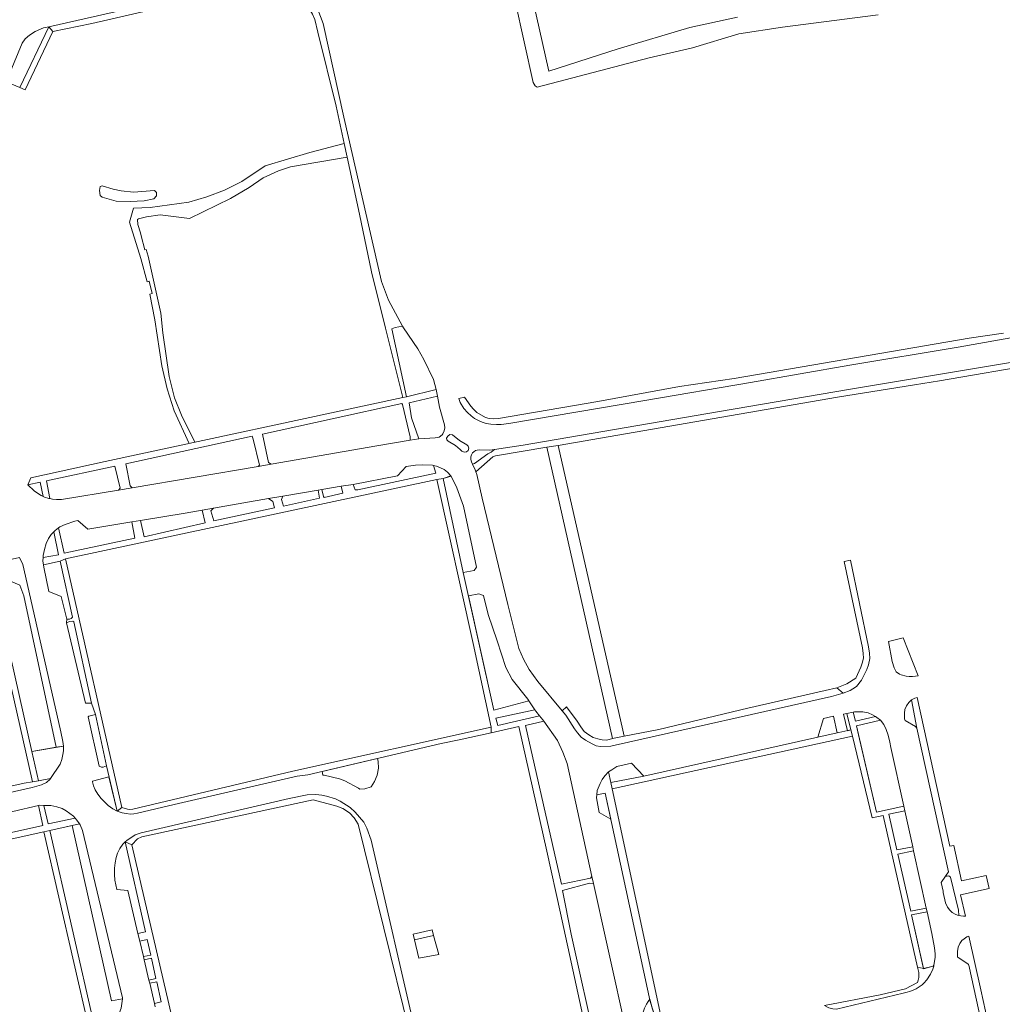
# Model space of a CAD drawing. Header units: metres. Extents: x 209813 to 223847, y 571801 to 587119.
# Tile 301 of 656: x 220586 to 220837, y 575829 to 576081. Entities that reach past the tile are written whole.
import ezdxf

# ---------------------------------------------------------------- set-up
doc = ezdxf.new("R2010")
doc.units = ezdxf.units.M
for name, color, linetype, lineweight in [('B-RO-GR-BEPLANTING_CULTUUR_BOSPLANTSOEN-GV', 8, 'Continuous', 0), ('B-RO-GR-BEPLANTING_CULTUUR_HEESTERS-GV', 8, 'Continuous', 0), ('B-RO-OG-TERREIN_CULTUURSCHEIDING-GV', 8, 'Continuous', 0), ('B-RO-OG-WATER_GREPPEL-GV', 8, 'Continuous', 0), ('B-RO-VH-VERHARDING_TEGEL-GV', 8, 'Continuous', 0)]:
    doc.layers.add(name, color=color, linetype=linetype, lineweight=lineweight)

msp = doc.modelspace()

# ---------------------------------------------------------------- linework, layer by layer
at = {"layer": 'B-RO-GR-BEPLANTING_CULTUUR_BOSPLANTSOEN-GV', "flags": 128}
msp.add_lwpolyline([(220703.234, 576147.4), (220721.224, 576067.499), (220738.918, 576073.202), (220757.169, 576078.586), (220769.394, 576081.235)], dxfattribs=at)
for points in [[(220578.471, 575941.646), (220589.289, 575893.791), (220595.536, 575894.882), (220587.256, 575933.519), (220586.263, 575936.279), (220583.724, 575937.383), (220582.068, 575938.487), (220580.743, 575940.143), (220580.059, 575941.999)], [(220605.924, 575820.683), (220607.15, 575821.299), (220608.555, 575822.305), (220609.797, 575823.35), (220610.643, 575824.524), (220612.125, 575828.305), (220612.432, 575830.713), (220609.592, 575830.145), (220599.599, 575874.935), (220593.867, 575873.66), (220605.32, 575823.657)]]:
    msp.add_lwpolyline(points, close=True, dxfattribs=at)
at = {"layer": 'B-RO-GR-BEPLANTING_CULTUUR_HEESTERS-GV', "flags": 128}
for points in [[(220586.258, 576063.266), (220593.627, 576078.809), (220592.237, 576078.499), (220590.162, 576077.599), (220588.672, 576076.669), (220587.592, 576075.734), (220586.797, 576074.597), (220582.787, 576064.759)], [(220683.9, 576002.349), (220682.006, 576002.036), (220681.169, 576001.696), (220684.914, 575984.321), (220692.457, 575986.21), (220691.791, 575988.757), (220689.317, 575993.885), (220687.764, 575996.601), (220684.134, 576001.927)], [(220694.136, 575974.876), (220694.534, 575975.624), (220694.654, 575976.457), (220694.612, 575977.229), (220693.363, 575981.747), (220692.85, 575984.484), (220685.608, 575982.784), (220686.217, 575979.006), (220688.059, 575973.59), (220692.201, 575973.893), (220693.261, 575974.032), (220694.014, 575974.646)], [(220700.648, 575970.649), (220700.775, 575971.255), (220700.667, 575971.742), (220700.31, 575972.106), (220698.417, 575973.158), (220696.627, 575974.657), (220695.918, 575974.702), (220695.442, 575974.333), (220695.137, 575973.789), (220695.195, 575973.353), (220695.503, 575973.001), (220697.396, 575971.912), (220698.606, 575970.929), (220699.037, 575970.476), (220699.582, 575970.197), (220700.217, 575970.302)], [(220701.735, 575967.125), (220702.269, 575967.317), (220705.685, 575969.768), (220706.488, 575970.257), (220707.322, 575970.889), (220706.177, 575970.727), (220703.525, 575970.806), (220702.973, 575970.754), (220702.519, 575970.615), (220702.086, 575970.328), (220701.726, 575970.016), (220701.474, 575969.543), (220701.319, 575969.032), (220701.295, 575968.36), (220701.481, 575967.733)], [(220684.841, 575966.566), (220682.608, 575964.208), (220671.258, 575962), (220671.806, 575960.596), (220672.478, 575960.614), (220692.359, 575964.856), (220691.815, 575966.824), (220691.558, 575966.893), (220688.995, 575966.956), (220687.24, 575966.899)], [(220702.776, 575940.845), (220699.405, 575956.421), (220697.772, 575961.08), (220696.284, 575964.089), (220694.275, 575963.53), (220699.398, 575939.465), (220702.151, 575940.014)], [(220663.322, 575960.692), (220663.699, 575958.935), (220663.933, 575958.647), (220668.661, 575959.719), (220668.22, 575961.509)], [(220653.353, 575959.019), (220652.975, 575958.123), (220653.556, 575956.424), (220662.687, 575958.485), (220662.347, 575960.525)], [(220649.691, 575958.406), (220635.666, 575955.94), (220634.988, 575955.255), (220635.733, 575952.709), (220651.249, 575955.999), (220650.78, 575957.659)], [(220616.988, 575952.775), (220617.994, 575948.569), (220633.501, 575952.196), (220632.763, 575955.427), (220628.388, 575954.657)], [(220614.849, 575952.422), (220603.627, 575950.569), (220601.019, 575952.778), (220600.25, 575952.594), (220597.815, 575951.772), (220596.44, 575951.139), (220596.091, 575950.875), (220597.556, 575944.419), (220615.577, 575948.282)], [(220704.539, 575933.623), (220703.364, 575934.027), (220700.709, 575933.514), (220707.143, 575904.358), (220716.109, 575906.723), (220715.821, 575907.146), (220711.889, 575912.188), (220710.253, 575915.279), (220708.044, 575922.047), (220705.759, 575928.741)], [(220807.91, 575921.854), (220808.836, 575916.782), (220809.299, 575915.209), (220809.869, 575914.135), (220810.655, 575913.584), (220811.104, 575913.369), (220812.359, 575913.043), (220813.164, 575912.944), (220813.971, 575912.931), (220814.792, 575913.003), (220815.418, 575913.152), (220811.613, 575922.864)], [(220813.797, 575906.964), (220813.118, 575906.328), (220812.504, 575905.445), (220812.099, 575904.571), (220812.009, 575903.557), (220812.011, 575902.187), (220812.128, 575901.695), (220814.817, 575900.234), (220815.152, 575899.776)], [(220717.656, 575904.449), (220707.67, 575902.324), (220708.187, 575900.49), (220718.85, 575902.932), (220717.893, 575904.1)], [(220798.915, 575903.857), (220799.454, 575901.528), (220804.596, 575902.721), (220803.82, 575903.189), (220802.703, 575903.66), (220801.3, 575903.939), (220799.184, 575903.913)], [(220793.818, 575902.799), (220791.304, 575902.248), (220789.857, 575897.472), (220794.768, 575898.539)], [(220796.444, 575903.344), (220797.398, 575899.11), (220798.302, 575899.306), (220797.293, 575903.52)], [(220800.252, 575898.089), (220804.835, 575878.338), (220811.79, 575879.875), (220808.491, 575894.857), (220808.244, 575896.194), (220807.772, 575898), (220807.258, 575899.464), (220806.666, 575900.697), (220805.811, 575901.771), (220799.724, 575900.359)], [(220597.351, 575895.206), (220589.289, 575893.791), (220590.97, 575886.357), (220594.076, 575886.889), (220596.5, 575890.603), (220596.96, 575891.731), (220597.247, 575893.035), (220597.381, 575894.005)], [(220673.031, 575884.196), (220674.283, 575884.292), (220675.857, 575884.824), (220676.754, 575886.184), (220677.393, 575887.783), (220677.734, 575889.571), (220677.702, 575891.277), (220677.496, 575891.999), (220663.369, 575888.716), (220663.588, 575887.757), (220663.864, 575887.733), (220667.812, 575886.809), (220669.163, 575886.285), (220672.655, 575884.458)], [(220742.306, 575890.827), (220738.577, 575889.958), (220737.263, 575889.166), (220736.47, 575888.583), (220737.048, 575885.885), (220745.419, 575887.517)], [(220735.599, 575883.219), (220733.429, 575882.792), (220733.416, 575881.976), (220734.09, 575878.21), (220737.034, 575876.572)], [(220600.398, 575876.771), (220599.938, 575877.289), (220598.085, 575878.702), (220597.02, 575879.26), (220595.681, 575879.697), (220594.141, 575880.024), (220592.391, 575880.072), (220593.472, 575875.388)], [(220812.048, 575878.703), (220808.002, 575877.809), (220810.047, 575868.677), (220814.073, 575869.51)], [(220813.551, 575853.025), (220817.521, 575853.855), (220814.298, 575868.486), (220810.283, 575867.62)], [(220821.339, 575860.353), (220821.826, 575858.192), (220821.857, 575857.812), (220822.438, 575855.197), (220822.934, 575854.076), (220823.544, 575853.284), (220824.159, 575852.711), (220824.873, 575852.259), (220825.493, 575852.004), (220825.815, 575851.952), (220825.734, 575853.285), (220823.743, 575861.708), (220823.296, 575862.094), (220822.818, 575862.016), (220822.464, 575862.022)], [(220746.996, 575830.574), (220746.588, 575830.024), (220746.135, 575829.286), (220745.642, 575828.303), (220745.325, 575827.289), (220747.175, 575823.288), (220747.549, 575822.811), (220747.929, 575823.019), (220748.663, 575823.777), (220748.673, 575824.364), (220748.517, 575825.284), (220747.656, 575828.025)]]:
    msp.add_lwpolyline(points, close=True, dxfattribs=at)
for points in [[(220817.74, 575852.863), (220813.761, 575852.089), (220816.839, 575838.356), (220818.962, 575838.907)], [(220819.497, 575839.294), (220819.782, 575841.229), (220819.784, 575842.209), (220819.653, 575843.676), (220818.959, 575847.328), (220817.74, 575852.863)]]:
    msp.add_lwpolyline(points, dxfattribs=at)
at = {"layer": 'B-RO-OG-TERREIN_CULTUURSCHEIDING-GV', "flags": 128}
for points in [[(220769.394, 576081.235), (220757.169, 576078.586), (220738.918, 576073.202), (220721.224, 576067.499), (220703.234, 576147.4)], [(220712.653, 576085.355), (220717.19, 576064.603), (220717.715, 576063.726), (220718.206, 576063.398), (220746.786, 576070.862), (220757.897, 576073.445), (220769.684, 576076.984), (220780.817, 576078.662), (220805.245, 576081.836)]]:
    msp.add_lwpolyline(points, dxfattribs=at)
for points in [[(220685.845, 575973.274), (220685.869, 575974.131), (220683.874, 575982.415), (220683.702, 575982.641), (220648.191, 575974.848), (220649.673, 575967.577), (220650.411, 575967.14), (220677.345, 575971.828)], [(220647.067, 575966.565), (220647.364, 575966.904), (220645.814, 575973.578), (220645.547, 575974.302), (220613.279, 575967.248), (220614.38, 575961.611), (220614.937, 575961.137)], [(220724.626, 575904.205), (220725.697, 575905.218), (220728.475, 575901.589), (220729.356, 575900.107), (220730.242, 575898.906), (220731.403, 575898.08), (220732.566, 575897.425), (220733.735, 575897.064), (220734.807, 575896.826), (220736.004, 575896.721), (220737.493, 575897.114), (220720.67, 575971.453), (220707.585, 575969.309), (220706.945, 575969.051), (220702.567, 575965.215), (220702.811, 575964.531), (220704.216, 575958.442), (220710.723, 575931.342), (220713.55, 575920.141), (220714.716, 575917.419), (220716.238, 575914.741), (220718.426, 575911.647)], [(220596.834, 575958.142), (220611.424, 575960.544), (220611.835, 575961.052), (220610.498, 575966.679), (220593.073, 575962.859), (220593.864, 575958.353), (220594.594, 575958.214), (220595.552, 575958.142)], [(220588.285, 575961.885), (220589.912, 575960.353), (220590.751, 575959.722), (220591.642, 575959.153), (220592.181, 575958.896), (220591.464, 575962.54)], [(220592.172, 575943.324), (220596.107, 575944.049), (220594.889, 575949.874), (220594.255, 575949.22), (220593.547, 575948.144), (220592.999, 575946.868), (220592.511, 575945.392), (220592.209, 575943.864)], [(220586.119, 575943.344), (220580.059, 575941.999), (220580.743, 575940.143), (220582.068, 575938.487), (220583.724, 575937.383), (220586.263, 575936.279), (220587.256, 575933.519), (220595.536, 575894.882), (220597.351, 575895.206), (220597.206, 575896.371), (220596.695, 575898.803), (220587.284, 575940.479), (220586.983, 575941.527)], [(220598.243, 575927.611), (220598.89, 575927.605), (220599.365, 575927.799), (220599.704, 575928.132), (220596.551, 575942.426), (220592.239, 575941.483), (220592.328, 575940.876), (220593.659, 575934.64), (220596.758, 575933.364)], [(220598.146, 575926.617), (220602.967, 575906.157), (220604.535, 575906.154), (220600.04, 575926.896), (220599.731, 575927.086), (220598.897, 575927.032)], [(220603.83, 575902.838), (220603.703, 575902.653), (220606.501, 575890.042), (220607.108, 575889.837), (220607.494, 575889.833), (220608.386, 575890.159), (220605.539, 575903.256)], [(220719.957, 575901.53), (220715.268, 575900.431), (220724.417, 575859.965), (220731.85, 575861.458), (220732.221, 575861.889), (220725.885, 575890.74), (220724.807, 575893.676), (220723.431, 575896.627)], [(220608.938, 575887.342), (220604.747, 575886.269), (220604.755, 575886.065), (220605.019, 575885.016), (220605.469, 575884.029), (220606.143, 575882.952), (220607.003, 575881.823), (220608.751, 575880.001), (220609.987, 575879.154), (220611.113, 575878.571)], [(220576.46, 575875.166), (220577.139, 575871.581), (220592.111, 575874.966), (220590.976, 575880.039), (220577.786, 575876.998)], [(220601.451, 575875.347), (220599.599, 575874.935), (220609.592, 575830.145), (220612.432, 575830.713), (220612.463, 575830.953), (220602.204, 575873.682), (220601.645, 575875.057)], [(220613.151, 575870.714), (220612.548, 575870.168), (220611.777, 575869.08), (220611.193, 575867.879), (220610.783, 575866.75), (220610.533, 575865.421), (220610.408, 575864.066), (220610.391, 575862.436), (220610.488, 575860.929), (220611.024, 575858.573), (220613.772, 575858.357), (220616.377, 575847.35), (220618.299, 575847.781)], [(220741.605, 575819.43), (220735.892, 575845.176), (220732.617, 575860.087), (220731.613, 575860.191), (220724.699, 575858.307), (220726.914, 575847.208), (220733.499, 575817.72)], [(220691.817, 575846.871), (220686.937, 575845.747), (220688.015, 575841.085), (220693.134, 575841.973)], [(220617.763, 575841.489), (220619.627, 575841.865), (220618.733, 575845.85), (220616.832, 575845.424)], [(220617.958, 575840.668), (220619.186, 575835.479), (220620.977, 575835.852), (220619.813, 575841.036)], [(220620.597, 575829.514), (220622.302, 575829.949), (220621.159, 575835.043), (220619.382, 575834.647)]]:
    msp.add_lwpolyline(points, close=True, dxfattribs=at)
at = {"layer": 'B-RO-OG-WATER_GREPPEL-GV', "flags": 128}
msp.add_lwpolyline([(220615.228, 576036.557), (220612.107, 576036.936), (220610.088, 576037.378), (220607.219, 576038.224), (220606.701, 576038.043), (220606.547, 576037.025), (220606.725, 576035.772), (220607.225, 576035.285), (220610.861, 576034.303), (220614.367, 576034.189), (220617.975, 576034.342), (220620.448, 576034.867), (220621.069, 576035.633), (220621.072, 576036.518), (220620.573, 576037.037)], close=True, dxfattribs=at)
at = {"layer": 'B-RO-VH-VERHARDING_TEGEL-GV', "flags": 128}
for points in [[(220684.914, 575984.321), (220681.169, 576001.696), (220682.006, 576002.036), (220683.9, 576002.349), (220680.297, 576009.023), (220678.503, 576013.782), (220668.896, 576055.746), (220663.636, 576079.62), (220662.316, 576083.23), (220661.262, 576084.797), (220660.179, 576086.027), (220657.49, 576088.369), (220656.129, 576089.217), (220654.755, 576089.915), (220653.465, 576090.364), (220652.137, 576090.688), (220648.927, 576090.87), (220644.816, 576090.464), (220628.126, 576086.65), (220610.524, 576082.584), (220593.627, 576078.809)], [(220594.692, 576077.554), (220604.646, 576079.659), (220639.824, 576087.838), (220647.354, 576089.069), (220648.699, 576089.217), (220651.399, 576089.178), (220652.567, 576088.954), (220653.659, 576088.644), (220654.848, 576088.085), (220658.146, 576085.625), (220659.107, 576084.644), (220660.147, 576083.301), (220660.935, 576082.049), (220661.544, 576080.662), (220662.317, 576077.404), (220666.945, 576058.504), (220669.001, 576048.964)], [(220630.932, 575972.764), (220627.486, 575979.695), (220625.721, 575984.111), (220624.356, 575989.53), (220622.726, 576000.718), (220622.205, 576005.716), (220621.512, 576008.802), (220619.017, 576020.21), (220618.457, 576021.928), (220618.16, 576021.892), (220617.171, 576025.443), (220617.066, 576026.199), (220616.364, 576028.356), (220616.238, 576029.647), (220616.553, 576029.809), (220618.581, 576030.314), (220622.071, 576030.756), (220629.528, 576029.888), (220640.018, 576034.993), (220644.738, 576037.745), (220648.358, 576040.243), (220652.2, 576041.992), (220655.26, 576043.057), (220669.74, 576045.533), (220669.001, 576048.964), (220660.225, 576046.667), (220648.848, 576043.292), (220642.875, 576039.341), (220638.491, 576037.082), (220633.995, 576035.413), (220629.325, 576034.064), (220619.476, 576032.687), (220615.221, 576032.5), (220614.181, 576028.884), (220617.104, 576019.67), (220618.691, 576013.71), (220619.256, 576013.838), (220619.965, 576010.711), (220619.433, 576010.59), (220620.674, 576004.003), (220622.447, 575992.225), (220623.812, 575986.407), (220625.654, 575980.78), (220629.422, 575972.44)], [(220669.74, 576045.533), (220672.879, 576030.961), (220675.952, 576016.248), (220679.579, 576001.859), (220683.979, 575984.169)], [(220837.217, 576000.604), (220828.464, 575999.299), (220768.544, 575989.01), (220754.582, 575986.94), (220733.723, 575983.166), (220708.388, 575978.775), (220707.042, 575978.736), (220705.991, 575978.814), (220705.066, 575979.086), (220702.885, 575980.345), (220701.993, 575981.179), (220701.296, 575981.936), (220699.719, 575984.261), (220698.276, 575983.893), (220698.585, 575982.922), (220699.526, 575981.39), (220700.438, 575980.336), (220701.403, 575979.464), (220702.273, 575978.838), (220703.279, 575978.271), (220704.214, 575977.877), (220705.249, 575977.567), (220706.42, 575977.34), (220707.849, 575977.255), (220709.085, 575977.272), (220711.021, 575977.509), (220745.719, 575983.428), (220772.664, 575987.967), (220797.981, 575992.399), (220825.662, 575997.013), (220852.068, 576001.684)], [(220873.379, 575999.33), (220861.848, 575997.374), (220853.151, 575995.681), (220838.526, 575993.061), (220797.71, 575986.251), (220761.294, 575979.982), (220714.638, 575972.044), (220707.322, 575970.889)], [(220723.627, 575971.959), (220754.087, 575977.179), (220794.88, 575984.247), (220814.517, 575987.392), (220820.906, 575988.455), (220846.685, 575992.844), (220853.444, 575994.057), (220862.67, 575995.84), (220873.994, 575997.767)], [(220707.322, 575970.889), (220706.488, 575970.257), (220705.685, 575969.768), (220702.269, 575967.317), (220701.735, 575967.125), (220702.39, 575965.712), (220702.567, 575965.215), (220706.945, 575969.051), (220707.585, 575969.309), (220720.67, 575971.453)], [(220694.275, 575963.53), (220696.235, 575964.182), (220695.349, 575965.125), (220694.534, 575965.755), (220693.568, 575966.25), (220692.576, 575966.621), (220691.815, 575966.824), (220692.359, 575964.856), (220672.478, 575960.614), (220671.806, 575960.596), (220671.258, 575962), (220668.22, 575961.509), (220668.661, 575959.719), (220663.933, 575958.647), (220663.699, 575958.935), (220663.322, 575960.692), (220662.347, 575960.525), (220662.687, 575958.485), (220653.556, 575956.424), (220652.975, 575958.123), (220653.353, 575959.019), (220649.691, 575958.406), (220650.78, 575957.659), (220651.249, 575955.999), (220635.733, 575952.709), (220634.988, 575955.255), (220635.666, 575955.94), (220632.763, 575955.427), (220633.501, 575952.196), (220617.994, 575948.569), (220616.988, 575952.775), (220614.849, 575952.422), (220615.577, 575948.282), (220597.556, 575944.419), (220596.091, 575950.875), (220595.223, 575950.218), (220594.889, 575949.874), (220596.107, 575944.049), (220592.172, 575943.324), (220592.107, 575942.384), (220592.239, 575941.483), (220596.551, 575942.426)], [(220597.872, 575943.031), (220692.654, 575963.26)], [(220733.499, 575817.72), (220726.914, 575847.208), (220724.699, 575858.307), (220731.613, 575860.191), (220732.617, 575860.087), (220732.221, 575861.889), (220731.85, 575861.458), (220724.417, 575859.965), (220715.268, 575900.431), (220719.957, 575901.53), (220719.701, 575901.892), (220718.85, 575902.932), (220708.187, 575900.49), (220707.67, 575902.324), (220717.656, 575904.449), (220716.109, 575906.723), (220707.143, 575904.358), (220699.398, 575939.465), (220694.275, 575963.53), (220692.654, 575963.26), (220701.889, 575921.4), (220706.526, 575899.984), (220706.508, 575898.619), (220713.548, 575900.187), (220720.744, 575868.403), (220724.155, 575852.513), (220731.801, 575817.766)], [(220612.281, 575879.504), (220597.872, 575943.031), (220596.551, 575942.426), (220599.704, 575928.132), (220599.365, 575927.799), (220598.89, 575927.605), (220598.243, 575927.611), (220598.146, 575926.617), (220598.897, 575927.032), (220599.731, 575927.086), (220600.04, 575926.896), (220604.535, 575906.154), (220605.539, 575903.256), (220608.386, 575890.159), (220611.113, 575878.571)], [(220794.685, 575910.052), (220791.727, 575909.403), (220772.035, 575904.905), (220749.27, 575899.418), (220740.437, 575897.69)], [(220737.493, 575897.114), (220736.004, 575896.721), (220734.807, 575896.826), (220733.735, 575897.064), (220732.566, 575897.425), (220731.403, 575898.08), (220730.242, 575898.906), (220729.356, 575900.107), (220728.475, 575901.589), (220725.697, 575905.218), (220724.626, 575904.205), (220725.576, 575903.055), (220727.795, 575899.594), (220728.524, 575898.567), (220729.486, 575897.512), (220730.598, 575896.699), (220732.258, 575895.754), (220733.314, 575895.297), (220734.425, 575895.12), (220737.067, 575895.15), (220738.111, 575895.415), (220793.304, 575907.873), (220796.363, 575908.692)], [(220816.833, 575838.384), (220813.761, 575852.089), (220817.74, 575852.863), (220817.521, 575853.855), (220813.551, 575853.025), (220810.283, 575867.62), (220814.298, 575868.486), (220814.073, 575869.51), (220810.047, 575868.677), (220808.002, 575877.809), (220812.048, 575878.703), (220811.79, 575879.875), (220804.835, 575878.338), (220799.724, 575900.359), (220805.811, 575901.771), (220804.947, 575902.51), (220804.596, 575902.721), (220799.454, 575901.528), (220798.915, 575903.857), (220797.293, 575903.52), (220798.302, 575899.306)], [(220706.526, 575899.984), (220655.885, 575888.809), (220615.114, 575879.065), (220614.243, 575879.049), (220613.671, 575879.129), (220612.281, 575879.504), (220611.113, 575878.571), (220612.367, 575878.184), (220613.373, 575877.95), (220614.492, 575877.852), (220615.339, 575877.893), (220616.249, 575878.033), (220625.655, 575880.29), (220657.041, 575887.503), (220659.746, 575887.874), (220693.75, 575895.879), (220698.339, 575896.799), (220706.508, 575898.619)], [(220798.676, 575897.744), (220803.682, 575876.854), (220806.538, 575877.485), (220815.313, 575838.782)], [(220540.513, 575783.932), (220539.63, 575787.707), (220538.998, 575787.562), (220530.036, 575826.927), (220531.955, 575829.859), (220530.71, 575835.332), (220526.701, 575853.213), (220523.237, 575869.336), (220540.558, 575873.409), (220551.703, 575876.076), (220569.412, 575880.124), (220589.346, 575884.602), (220591.742, 575885.325), (220593.068, 575885.934), (220593.972, 575886.733), (220594.076, 575886.889), (220590.97, 575886.357)], [(220737.048, 575885.885), (220736.47, 575888.583), (220735.538, 575887.629), (220734.847, 575886.705), (220734.283, 575885.668), (220733.557, 575883.857), (220733.429, 575882.792), (220735.599, 575883.219), (220747.114, 575830.028), (220748.251, 575826.242), (220748.517, 575825.284), (220748.673, 575824.364), (220748.663, 575823.777), (220747.929, 575823.019)], [(220589.489, 575886.104), (220587.366, 575885.742), (220560.143, 575879.661), (220520.502, 575870.555), (220520.932, 575868.808), (220521.775, 575869.002), (220524.919, 575854.514), (220529.737, 575832.005), (220530.053, 575830.263), (220528.228, 575827.306), (220537.733, 575786.223), (220538.728, 575786.434), (220539.421, 575783.72)], [(220750.313, 575823.992), (220737.384, 575884.32)], [(220687.505, 575820.649), (220675.893, 575871.183), (220674.792, 575874.268), (220674.035, 575875.744), (220671.809, 575878.343), (220670.489, 575879.501), (220668.004, 575881.169), (220666.803, 575881.741), (220664.495, 575882.437), (220663.29, 575882.685), (220661.773, 575882.825), (220659.582, 575882.785), (220654.943, 575881.849), (220617.219, 575873.058), (220615.633, 575872.526), (220613.527, 575871.054), (220613.151, 575870.714), (220614.811, 575869.995), (220616.22, 575871.499), (220617.358, 575872.048), (220661.063, 575881.513), (220667.095, 575879.897), (220668.694, 575879.246), (220670.326, 575878.134), (220671.582, 575876.864), (220672.549, 575875.286), (220685.656, 575822.143)], [(220593.867, 575873.66), (220601.451, 575875.347), (220600.823, 575876.285), (220600.398, 575876.771), (220593.472, 575875.388), (220592.391, 575880.072), (220591.254, 575880.103), (220590.976, 575880.039), (220592.111, 575874.966), (220577.139, 575871.581)], [(220604.106, 575821.74), (220604.689, 575820.011), (220605.924, 575820.683), (220605.32, 575823.657), (220593.867, 575873.66), (220592.403, 575873.334), (220603.86, 575823.316)], [(220535.576, 575860.69), (220592.403, 575873.334)], [(220613.151, 575870.714), (220618.299, 575847.781), (220616.377, 575847.35), (220616.832, 575845.424), (220618.733, 575845.85), (220619.627, 575841.865), (220617.763, 575841.489), (220617.958, 575840.668), (220619.813, 575841.036), (220620.977, 575835.852), (220619.186, 575835.479), (220619.382, 575834.647), (220621.159, 575835.043), (220622.302, 575829.949), (220620.597, 575829.514), (220620.804, 575828.64)], [(220629.097, 575808.589), (220614.811, 575869.995)], [(220833.582, 575822.067), (220833.857, 575822.125), (220831.434, 575833.015), (220828.421, 575846.696), (220827.874, 575846.498), (220827.157, 575846.033), (220826.574, 575845.553), (220826.061, 575844.816), (220825.69, 575843.843), (220825.526, 575842.782), (220825.467, 575841.467)], [(220825.649, 575841.22), (220828.171, 575839.604)], [(220818.962, 575838.907), (220816.833, 575838.384), (220815.313, 575838.782), (220815.617, 575837.439)], [(220816.903, 575834.698), (220817.678, 575835.497), (220818.629, 575836.936), (220819.22, 575838.246), (220819.434, 575838.991), (220819.497, 575839.294)], [(220828.363, 575839.3), (220832.143, 575822.214)], [(220815.256, 575834.827), (220812.234, 575833.267), (220805.739, 575831.68), (220791.593, 575828.95), (220792.635, 575828.346), (220793.646, 575828.097), (220794.608, 575828.027), (220811.65, 575832.098), (220812.622, 575832.358)]]:
    msp.add_lwpolyline(points, dxfattribs=at)
for points in [[(220586.258, 576063.266), (220587.637, 576062.672), (220594.692, 576077.554), (220593.627, 576078.809)], [(220650.411, 575967.14), (220649.673, 575967.577), (220648.191, 575974.848), (220683.702, 575982.641), (220683.874, 575982.415), (220685.869, 575974.131), (220685.845, 575973.274), (220688.059, 575973.59), (220686.217, 575979.006), (220685.608, 575982.784), (220692.85, 575984.484), (220692.457, 575986.21), (220684.914, 575984.321), (220683.979, 575984.169), (220608.008, 575967.836), (220589.037, 575963.697), (220588.285, 575961.885), (220591.464, 575962.54), (220592.181, 575958.896), (220592.496, 575958.746), (220593.625, 575958.398), (220593.864, 575958.353), (220593.073, 575962.859), (220610.498, 575966.679), (220611.835, 575961.052), (220611.424, 575960.544), (220614.937, 575961.137), (220614.38, 575961.611), (220613.279, 575967.248), (220645.547, 575974.302), (220645.814, 575973.578), (220647.364, 575966.904), (220647.067, 575966.565)], [(220740.089, 575899.228), (220723.627, 575971.959), (220720.67, 575971.453), (220737.493, 575897.114), (220740.437, 575897.69)], [(220589.289, 575893.791), (220578.471, 575941.646), (220577.006, 575941.321), (220589.489, 575886.104), (220590.97, 575886.357)], [(220797.234, 575911.087), (220794.685, 575910.052), (220796.363, 575908.692), (220798.074, 575909.386), (220798.827, 575909.802), (220799.693, 575910.411), (220801.04, 575911.992), (220802.344, 575914.722), (220802.756, 575915.975), (220803.087, 575917.536), (220803.037, 575918.955), (220802.806, 575920.549), (220798.17, 575942.693), (220796.61, 575942.334), (220801.231, 575920.266), (220801.441, 575918.815), (220801.481, 575917.675), (220801.21, 575916.395), (220800.849, 575915.297), (220799.548, 575912.565)], [(220815.152, 575899.776), (220823.19, 575863.099), (220822.464, 575862.022), (220822.818, 575862.016), (220823.296, 575862.094), (220823.743, 575861.708), (220825.734, 575853.285), (220825.815, 575851.952), (220826.322, 575851.869), (220827.043, 575851.808), (220827.5, 575851.809), (220826.266, 575857.207), (220833.577, 575858.833), (220832.846, 575862.18), (220826.518, 575860.809), (220824.569, 575869.806), (220823.572, 575869.635), (220815.193, 575907.589), (220814.624, 575907.461), (220813.797, 575906.964)], [(220737.048, 575885.885), (220737.384, 575884.32), (220798.676, 575897.744), (220798.302, 575899.306), (220789.857, 575897.472), (220745.419, 575887.517)], [(220691.439, 575848.278), (220686.605, 575847.181), (220686.937, 575845.747), (220691.817, 575846.871)]]:
    msp.add_lwpolyline(points, close=True, dxfattribs=at)
at = {"layer": 'B-RO-VH-VERHARDING_TEGEL-GV'}
for points in [[(220825.467, 575841.467, 0.1922509), (220825.649, 575841.22)], [(220819.497, 575839.294, -0.3243472), (220818.962, 575838.907)], [(220828.171, 575839.604, -0.1898519), (220828.363, 575839.3)], [(220815.617, 575837.439, -0.1191187), (220815.256, 575834.827)], [(220812.622, 575832.358, 0.1279882), (220816.903, 575834.698)]]:
    msp.add_lwpolyline(points, format="xyb", dxfattribs=at)

doc.saveas('drawing.dxf')
